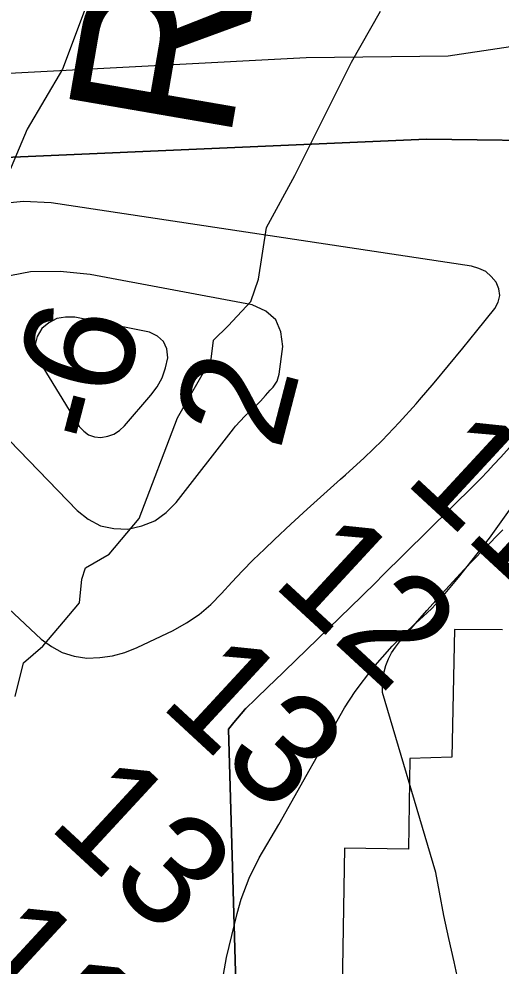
# Model space of a CAD drawing. Extents: x 3146026 to 3183936, y 897894 to 923344.
# Drawn here: x 3177207 to 3177499, y 907964 to 908538 of the extents above; entities that cross this region are included whole.
import ezdxf

# ---------------------------------------------------------------- set-up
doc = ezdxf.new("R2010")
doc.units = 0
for name, color, linetype in [('V-RIVR-EDGE', 7, 'Continuous'), ('V-RIVR-RANG', 7, 'Continuous'), ('V-RRAP-RVMT', 7, 'Continuous'), ('V-RRAP-RVMT-IDEN', 7, 'Continuous'), ('V-SITE-VEGE', 7, 'Continuous'), ('V-TOPO-DPTH', 7, 'Continuous'), ('V-TOPO-MINR', 7, 'Continuous'), ('V-TOPO-WATR', 7, 'Continuous')]:
    doc.layers.add(name, color=color, linetype=linetype)

msp = doc.modelspace()

# ---------------------------------------------------------------- linework, layer by layer
at = {"layer": 'V-RIVR-EDGE'}
for points in [[(3177250.18, 908552.56), (3177233.44, 908507.8), (3177212.11, 908471.36), (3177190.27, 908420.15), (3177179.58, 908393.85), (3177165.7, 908381.87), (3177148.54, 908355.13), (3177143.45, 908351.44), (3177133.29, 908352.39), (3177127.28, 908347.33)], [(3177204.79, 908127.74), (3177209.92, 908148.05), (3177221.49, 908158.19), (3177234, 908172.94), (3177243.73, 908184.46), (3177245.15, 908198.77), (3177247.48, 908205.7), (3177261.82, 908213.97), (3177279.88, 908235.64), (3177303.13, 908296.55), (3177323.54, 908332.06), (3177324.95, 908343.6), (3177333.75, 908352.36), (3177347.64, 908367.1), (3177352.29, 908380.49), (3177356.99, 908411.88), (3177374.16, 908443.25), (3177408.5, 908511.98), (3177426.13, 908542.88)]]:
    msp.add_lwpolyline(points, dxfattribs=at)
at = {"layer": 'V-RRAP-RVMT'}
for p, q in [((3177470.96, 908168.29), (3177469.25, 908090.92)), ((3177500.02, 908168.09), (3177470.96, 908168.29)), ((3177443.87, 908090.22), (3177443.04, 908035.28)), ((3177469.25, 908090.92), (3177443.87, 908090.22)), ((3177404.37, 908035.84), (3177402.64, 907939.07)), ((3177443.04, 908035.28), (3177404.37, 908035.84))]:
    msp.add_line(p, q, dxfattribs=at)
at = {"layer": 'V-SITE-VEGE'}
for p, q in [((3177492.02, 908223.65), (3177505.31, 908242.09)), ((3177473.38, 908199.72), (3177492.02, 908223.65)), ((3177462.19, 908186.43), (3177473.38, 908199.72)), ((3177456.96, 908180.89), (3177462.19, 908186.43)), ((3177440.17, 908165.49), (3177456.96, 908180.89)), ((3177433.11, 908158.23), (3177440.17, 908165.49)), ((3177421.5, 908144.8), (3177433.11, 908158.23)), ((3177410.66, 908130.8), (3177421.5, 908144.8)), ((3177404.27, 908120.89), (3177410.66, 908130.8)), ((3177364.46, 908050.15), (3177404.27, 908120.89)), ((3177352.68, 908029.97), (3177364.46, 908050.15)), ((3177346.61, 908017.75), (3177352.68, 908029.97)), ((3177341.79, 908004.97), (3177346.61, 908017.75)), ((3177339.21, 907996.18), (3177341.79, 908004.97)), ((3177332.91, 907969.72), (3177339.21, 907996.18)), ((3177327.97, 907943.12), (3177332.91, 907969.72))]:
    msp.add_line(p, q, dxfattribs=at)
at = {"layer": 'V-TOPO-DPTH'}
for points in [[(3177435.65, 909047.89), (3177554.89, 908869.2), (3177670.42, 908668.24), (3177684.64, 908603.68), (3177678.59, 908557.08), (3177662.99, 908515.28), (3177635.47, 908486.64), (3177585.28, 908472.39), (3177545.85, 908464.09), (3177453.88, 908465.44), (3177087.17, 908449.32), (3177066.86, 908450.55), (3177050.15, 908456.55), (3177009.57, 908476.93), (3176967.81, 908500.9), (3176877.1, 908544.08), (3176766.12, 908602.82), (3176722.23, 908634.19)], [(3176722.23, 908634.19), (3176766.12, 908602.82), (3176877.1, 908544.08), (3176967.81, 908500.9), (3177009.57, 908476.93), (3177050.15, 908456.55), (3177066.86, 908450.55), (3177087.17, 908449.32), (3177453.88, 908465.44), (3177545.85, 908464.09), (3177585.28, 908472.39), (3177635.47, 908486.64), (3177662.99, 908515.28), (3177678.59, 908557.08), (3177684.64, 908603.68), (3177670.42, 908668.24), (3177554.89, 908869.2), (3177435.65, 909047.89)], [(3177165.67, 908319.48), (3177242.34, 908240.37), (3177249.13, 908235.09), (3177256.45, 908231.21), (3177264.53, 908229.45), (3177273.14, 908229.1), (3177281.62, 908231.04), (3177289.45, 908234.18), (3177296.27, 908239.13), (3177302.43, 908245.29), (3177337.02, 908289.81), (3177338.32, 908291.43), (3177341.03, 908294.57), (3177343.88, 908297.57), (3177346.87, 908300.45), (3177348.69, 908302.09), (3177350.31, 908303.59), (3177353.41, 908306.72), (3177356.35, 908310.01), (3177359.32, 908313.27), (3177361, 908315.05), (3177363.55, 908318.74), (3177364.8, 908323.04), (3177366.88, 908339.69), (3177365.77, 908348.55), (3177362.67, 908355.95), (3177356.57, 908361.16), (3177348.46, 908364.92), (3177250.25, 908383.37), (3177232.04, 908385.17), (3177214.04, 908384.91), (3177196.35, 908381.57)], [(3177172.12, 908312.83), (3177242.34, 908240.37), (3177249.13, 908235.09), (3177256.45, 908231.21), (3177264.53, 908229.45), (3177273.14, 908229.1), (3177281.62, 908231.04), (3177289.45, 908234.18), (3177296.27, 908239.13), (3177302.43, 908245.29), (3177337.02, 908289.81), (3177338.32, 908291.43), (3177341.03, 908294.57), (3177343.88, 908297.57), (3177346.87, 908300.45), (3177348.69, 908302.09), (3177350.31, 908303.59), (3177353.41, 908306.72), (3177356.35, 908310.01), (3177359.32, 908313.27), (3177361, 908315.05), (3177363.55, 908318.74), (3177364.8, 908323.04), (3177366.88, 908339.69), (3177365.77, 908348.55), (3177362.67, 908355.95), (3177356.57, 908361.16), (3177348.46, 908364.92), (3177250.25, 908383.37), (3177232.04, 908385.17), (3177214.04, 908384.91), (3177196.35, 908381.57)], [(3177336.54, 908024.32), (3177333.98, 908108.03), (3177337.33, 908112.06), (3177343.9, 908119.85), (3177343.99, 908119.96), (3177344.47, 908120.48), (3177344.68, 908120.68), (3177350.13, 908125.95), (3177352.96, 908128.69), (3177355.78, 908131.43), (3177358.61, 908134.16), (3177361.44, 908136.9), (3177414.52, 908188.34), (3177417.64, 908191.37), (3177420.76, 908194.41), (3177423.87, 908197.47), (3177426.97, 908200.53), (3177482.97, 908255.96), (3177486.99, 908260), (3177490.95, 908264.09), (3177494.84, 908268.24), (3177498.69, 908272.44), (3177547.15, 908326.23)], [(3177547.15, 908326.23), (3177498.69, 908272.44), (3177494.84, 908268.24), (3177490.95, 908264.09), (3177486.99, 908260), (3177482.97, 908255.96), (3177426.97, 908200.53), (3177423.87, 908197.47), (3177420.76, 908194.41), (3177417.64, 908191.37), (3177414.52, 908188.34), (3177361.44, 908136.9), (3177358.61, 908134.16), (3177355.78, 908131.43), (3177352.96, 908128.69), (3177350.13, 908125.95), (3177344.68, 908120.68), (3177344.47, 908120.48), (3177343.99, 908119.96), (3177343.9, 908119.85), (3177337.33, 908112.06), (3177333.98, 908108.03), (3177336.54, 908024.32)], [(3177363.63, 907073.63), (3177336.54, 908024.32)], [(3177336.54, 908024.32), (3177363.63, 907073.63)]]:
    msp.add_lwpolyline(points, dxfattribs=at)
at = {"layer": 'V-TOPO-MINR'}
for points in [[(3177530.43, 908525.06), (3177467.11, 908515.61), (3177381.11, 908514.56), (3177028.72, 908496.02), (3176991.71, 908510.42), (3176936.82, 908539.2), (3176853.28, 908581.16), (3176750.23, 908639.54)], [(3177201.06, 908180.84), (3177220.6, 908162.56), (3177226.78, 908157.93), (3177233.38, 908154.3), (3177240.61, 908152.17), (3177248.25, 908151.04), (3177256.12, 908151.32), (3177263.83, 908152.34), (3177271.32, 908154.47), (3177278.65, 908157.34), (3177300.56, 908167.8), (3177308.66, 908172.31), (3177316.31, 908177.42), (3177323.28, 908183.43), (3177329.79, 908190.04), (3177336.04, 908197.02), (3177342.43, 908203.87), (3177349.03, 908210.52), (3177355.76, 908217.05), (3177361.86, 908222.79), (3177371.78, 908232.04), (3177381.76, 908241.22), (3177391.83, 908250.32), (3177401.95, 908259.35), (3177404.97, 908262.01), (3177416.13, 908272.28), (3177427.01, 908282.84), (3177437.46, 908293.81), (3177447.63, 908305.07), (3177449.74, 908307.51), (3177458.58, 908317.81), (3177467.33, 908328.19), (3177475.96, 908338.67), (3177484.51, 908349.21), (3177495.37, 908362.76), (3177497.37, 908366.64), (3177498.35, 908370.58), (3177497.8, 908374.59), (3177496.23, 908378.67), (3177493.23, 908382.23), (3177489.81, 908385.15), (3177485.75, 908387.1), (3177481.28, 908388.39), (3177226.58, 908426.88), (3177209.82, 908427.55), (3177193.55, 908425.92)], [(3177165.67, 908319.48), (3177242.34, 908240.37), (3177249.13, 908235.09), (3177256.45, 908231.21), (3177264.53, 908229.45), (3177273.14, 908229.1), (3177281.62, 908231.04), (3177289.45, 908234.18), (3177296.27, 908239.13), (3177302.43, 908245.29), (3177337.02, 908289.81), (3177338.32, 908291.43), (3177341.03, 908294.57), (3177343.88, 908297.57), (3177346.87, 908300.45), (3177348.69, 908302.09), (3177350.31, 908303.59), (3177353.41, 908306.72), (3177356.35, 908310.01), (3177359.32, 908313.27), (3177361, 908315.05), (3177363.55, 908318.74), (3177364.8, 908323.04), (3177366.88, 908339.69), (3177365.77, 908348.55), (3177362.67, 908355.95), (3177356.57, 908361.16), (3177348.46, 908364.92), (3177250.25, 908383.37), (3177232.04, 908385.17), (3177214.04, 908384.91), (3177196.35, 908381.57)], [(3177230.04, 908356.71), (3177225.29, 908354.18), (3177220.9, 908350.57), (3177218.22, 908345.82), (3177216.84, 908340.96), (3177217.41, 908335.94), (3177219.28, 908330.82), (3177243.68, 908291.35), (3177246.31, 908288.39), (3177249.31, 908286.15), (3177252.87, 908285.01), (3177256.8, 908284.6), (3177260.86, 908285.38), (3177264.63, 908286.72), (3177267.97, 908288.92), (3177271.03, 908291.69), (3177287.09, 908310.24), (3177290.8, 908315.39), (3177293.84, 908320.85), (3177295.88, 908326.75), (3177297.24, 908332.96), (3177296.6, 908338.35), (3177294.73, 908342.87), (3177291.05, 908346.07), (3177286.14, 908348.4), (3177241.04, 908357.43), (3177235.36, 908357.61), (3177230.04, 908356.71)], [(3177459.65, 908021.2), (3177427.23, 908130.24), (3177427.23, 908134.4), (3177427.54, 908138.52), (3177428.33, 908142.58), (3177429.42, 908146.59), (3177430.98, 908150.45), (3177432.82, 908154.14), (3177435.09, 908157.59), (3177437.64, 908160.88), (3177454.24, 908179.8), (3177465.44, 908192.3), (3177476.81, 908204.65), (3177488.43, 908216.75), (3177500.23, 908228.69)], [(3177473.82, 907952.94), (3177470.74, 907967.01), (3177467.51, 907981.05), (3177464.49, 907995.14), (3177461.76, 908009.29), (3177459.65, 908021.2)]]:
    msp.add_lwpolyline(points, dxfattribs=at)
at = {"layer": 'V-TOPO-WATR'}
for points in [[(3177435.65, 909047.89), (3177554.89, 908869.2), (3177670.42, 908668.24), (3177684.64, 908603.68), (3177678.59, 908557.08), (3177662.99, 908515.28), (3177635.47, 908486.64), (3177585.28, 908472.39), (3177545.85, 908464.09), (3177453.88, 908465.44), (3177087.17, 908449.32), (3177066.86, 908450.55), (3177050.15, 908456.55), (3177009.57, 908476.93), (3176967.81, 908500.9), (3176877.1, 908544.08), (3176766.12, 908602.82), (3176722.23, 908634.19)], [(3177336.54, 908024.32), (3177333.98, 908108.03), (3177337.33, 908112.06), (3177343.9, 908119.85), (3177343.99, 908119.96), (3177344.47, 908120.48), (3177344.68, 908120.68), (3177350.13, 908125.95), (3177352.96, 908128.69), (3177355.78, 908131.43), (3177358.61, 908134.16), (3177361.44, 908136.9), (3177414.52, 908188.34), (3177417.64, 908191.37), (3177420.76, 908194.41), (3177423.87, 908197.47), (3177426.97, 908200.53), (3177482.97, 908255.96), (3177486.99, 908260), (3177490.95, 908264.09), (3177494.84, 908268.24), (3177498.69, 908272.44), (3177547.15, 908326.23)], [(3177363.63, 907073.63), (3177336.54, 908024.32)]]:
    msp.add_lwpolyline(points, dxfattribs=at)

# ---------------------------------------------------------------- texts
at = {"layer": 'V-RIVR-RANG'}
for s, rotation, p in [('-6', 75.47833, (3177262.31, 908277.59)), ('2', 75.47833, (3177365.13, 908275.74)), ('11', 317.23833, (3177439.37, 908258.23)), ('12', 317.23833, (3177359.46, 908195.93)), ('13', 317.23833, (3177291.36, 908122.7)), ('13', 317.23833, (3177223.65, 908049.11)), ('11', 317.23833, (3177168.52, 907963.88))]:
    msp.add_text(s, height=67, rotation=rotation, dxfattribs=at).set_placement(p)
at = {"layer": 'V-RRAP-RVMT-IDEN'}
msp.add_text('REVET.', height=100, rotation=80.20975, dxfattribs=at).set_placement((3177334.39, 908461.84))

doc.saveas('drawing.dxf')
